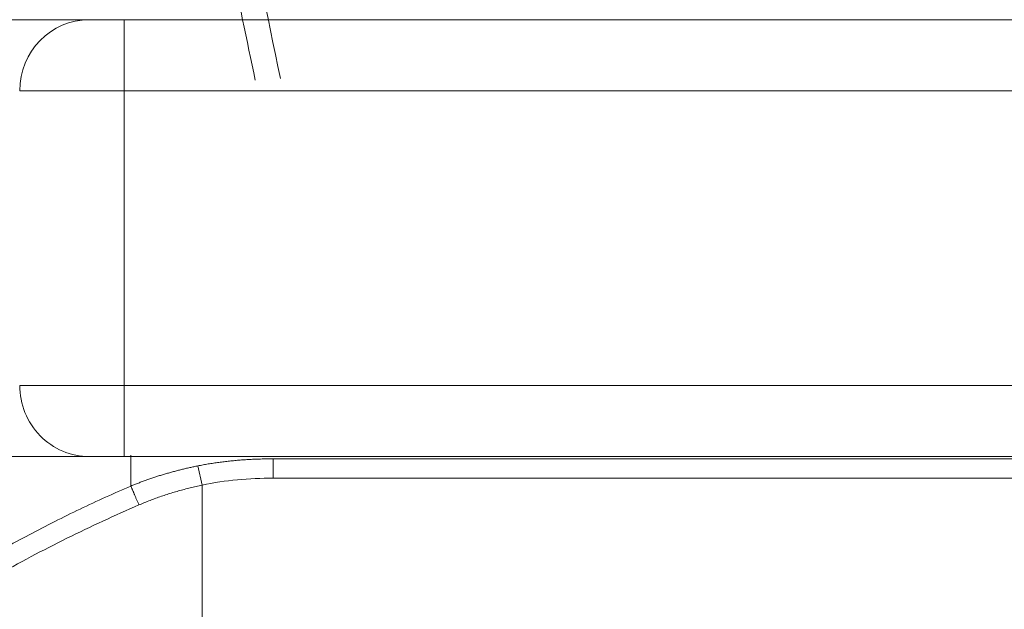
# Model space of a CAD drawing. Header units: millimetres. Extents: x 0 to 594, y 0 to 420.
# Tile 354 of 420: x 305.94 to 312.86, y 342.73 to 346.87. Entities that reach past the tile are written whole.
import ezdxf

# ---------------------------------------------------------------- set-up
doc = ezdxf.new("R2010")
doc.units = ezdxf.units.MM
doc.layers.add('1', color=7, linetype='Continuous', true_color=0xffffff)

msp = doc.modelspace()

# ---------------------------------------------------------------- linework, layer by layer
at = {"layer": '1', "color": 155, "linetype": 'Continuous', "lineweight": 13}
for p, q in [((305.6678, 346.8714), (306.4284, 346.8714)), ((306.4284, 346.8714), (306.6731, 346.8714)), ((306.6731, 346.8714), (318.9172, 346.8714)), ((306.6731, 346.3714), (306.6731, 346.8714)), ((306.6731, 346.3714), (305.9389, 346.3714)), ((318.9172, 346.3714), (306.6731, 346.3714)), ((306.6731, 346.3714), (306.6731, 344.303)), ((305.9389, 344.303), (306.6731, 344.303)), ((306.6731, 344.303), (306.6731, 343.803)), ((306.6731, 344.303), (318.9172, 344.303)), ((306.4284, 343.803), (305.6678, 343.803)), ((306.6731, 343.803), (306.4284, 343.803)), ((318.9172, 343.803), (306.6731, 343.803)), ((307.1916, 343.7375), (307.2204, 343.6021)), ((307.2204, 342.9733), (307.2204, 342.5214))]:
    msp.add_line(p, q, dxfattribs=at)
for centre, start_param, end_param in [((306.4284, 346.3714), 0, 1.570796), ((306.4284, 344.303), 1.570796, 3.141593)]:
    msp.add_ellipse(centre, major_axis=(0, 0.5), ratio=0.97898, start_param=start_param, end_param=end_param, dxfattribs=at)
for points, knots in [([(319.7, 356.5755), (319.2341, 356.5809), (318.302, 356.5917), (316.9233, 356.5978), (315.565, 356.5969), (314.2283, 356.5888), (312.8947, 356.5737), (311.6504, 356.5526), (310.5836, 356.5301), (309.7823, 356.5104), (309.2493, 356.4914), (308.8712, 356.4741), (308.5651, 356.4126), (308.2467, 356.3126), (307.9426, 356.1746), (307.5614, 355.945), (307.1374, 355.579), (306.7349, 355.0436), (306.4953, 354.5394), (306.364, 354.115), (306.2996, 353.8041), (306.2645, 353.5043), (306.2551, 353.2516), (306.2614, 353.031), (306.2769, 352.8425), (306.302, 352.6524), (306.3599, 352.3514), (306.4491, 351.9406), (306.5574, 351.4182), (306.6669, 350.896), (306.776, 350.3735), (306.9081, 349.7417), (307.0628, 349.0002), (307.2402, 348.1491), (307.4175, 347.2975), (307.5356, 346.7296), (307.5947, 346.4456)], [0, 0, 0, 0, 0.062697, 0.125441, 0.185537, 0.245496, 0.30532, 0.365011, 0.412973, 0.44892, 0.472854, 0.484784, 0.49979, 0.514709, 0.529624, 0.544641, 0.574526, 0.604419, 0.634318, 0.649267, 0.664252, 0.677056, 0.689915, 0.698306, 0.706792, 0.715393, 0.724133, 0.748084, 0.772038, 0.795995, 0.819955, 0.843918, 0.882919, 0.921933, 0.96096, 1, 1, 1, 1]), ([(319.7, 356.4066), (318.7817, 356.4189), (317.8633, 356.4258), (316.0266, 356.4296), (315.1083, 356.4265), (313.9603, 356.4163), (313.7307, 356.414), (313.2716, 356.4087), (313.042, 356.4057), (312.5828, 356.3991), (312.2385, 356.3937), (311.8367, 356.3865), (311.6646, 356.3832), (311.5498, 356.381), (311.4924, 356.3799), (311.2055, 356.3741), (310.8612, 356.3666), (310.4595, 356.357), (310.2586, 356.352), (310.1726, 356.3499), (310.1152, 356.3484), (310.0865, 356.3477), (309.943, 356.3442), (309.8283, 356.3415), (309.6561, 356.3375), (309.57, 356.3354), (309.484, 356.3332), (309.4409, 356.3321), (309.4266, 356.3317), (309.3979, 356.3309), (309.3692, 356.3302), (309.3405, 356.3293), (309.3118, 356.3285), (309.2975, 356.328), (309.2545, 356.3265), (309.1971, 356.3243), (309.14, 356.3213), (309.0971, 356.3187), (309.0829, 356.3177), (309.0544, 356.3156), (309.0401, 356.3145), (308.9975, 356.3109), (308.9691, 356.308), (308.9267, 356.303), (308.9125, 356.3012), (308.8843, 356.2974), (308.8702, 356.2953), (308.8281, 356.2888), (308.786, 356.2816), (308.7441, 356.2733), (308.7162, 356.2676), (308.7022, 356.2647), (308.6326, 356.2493), (308.5773, 356.2353), (308.4946, 356.2115), (308.4672, 356.2031), (308.4329, 356.192), (308.4261, 356.1897), (308.4124, 356.1851), (308.4056, 356.1828), (308.3851, 356.1758), (308.3716, 356.171), (308.2499, 356.127), (308.1456, 356.0811), (307.9441, 355.977), (307.847, 355.9187), (307.7299, 355.8383), (307.7067, 355.8219), (307.6608, 355.7882), (307.6152, 355.7538), (307.565, 355.7133), (307.5375, 355.6902), (307.5265, 355.6809), (307.521, 355.6763), (307.5046, 355.6622), (307.4937, 355.6528), (307.44, 355.6053), (307.3983, 355.5662), (307.3176, 355.4859), (307.2785, 355.4447), (307.203, 355.3603), (307.1665, 355.3171), (307.096, 355.2286), (307.062, 355.1834), (307.0128, 355.1141), (306.9967, 355.0908), (306.9652, 355.0436), (306.9497, 355.0198), (306.9041, 354.9476), (306.875, 354.8984), (306.8401, 354.8358), (306.8332, 354.8232), (306.8196, 354.7979), (306.7994, 354.7599), (306.7543, 354.6705), (306.7189, 354.5928), (306.6857, 354.5144), (306.675, 354.4881), (306.6542, 354.4354), (306.6442, 354.4089), (306.6151, 354.3291), (306.5972, 354.2754), (306.564, 354.1672), (306.5488, 354.1126), (306.5211, 354.0026), (306.5087, 353.9471), (306.4921, 353.8632), (306.4843, 353.8211), (306.4761, 353.7716), (306.4728, 353.7504), (306.4707, 353.7362), (306.4696, 353.7291), (306.4603, 353.6652), (306.4535, 353.6084), (306.4429, 353.4948), (306.439, 353.4381), (306.4341, 353.3247), (306.4331, 353.268), (306.4339, 353.1547), (306.4357, 353.0981), (306.4396, 353.0273), (306.4404, 353.0132), (306.4423, 352.9849), (306.4433, 352.9708), (306.4466, 352.9283), (306.4491, 352.9001), (306.4534, 352.8577), (306.455, 352.8435), (306.4583, 352.8153), (306.4636, 352.7729), (306.4698, 352.7305), (306.4788, 352.6741), (306.4837, 352.6459), (306.4915, 352.6035), (306.4941, 352.5894), (306.4995, 352.5612), (306.5023, 352.5471), (306.5078, 352.519), (306.5107, 352.5049), (306.5164, 352.4767), (306.5249, 352.4345), (306.5337, 352.3924), (306.5454, 352.3362), (306.5513, 352.308), (306.563, 352.2518), (306.5926, 352.1113), (306.6223, 351.9709), (306.6578, 351.8023), (306.6697, 351.7461), (306.6873, 351.6617), (306.6932, 351.6336), (306.705, 351.5774), (306.7344, 351.4368), (306.7637, 351.2962), (306.8341, 350.9588), (306.881, 350.7338), (306.9397, 350.4526), (306.9515, 350.3964), (306.975, 350.2839), (306.9867, 350.2276), (307.022, 350.0589), (307.0924, 349.7214), (307.1629, 349.3839), (307.2568, 348.9338), (307.3036, 348.7087), (307.3974, 348.2586), (307.538, 347.5833), (307.6784, 346.9079), (307.7719, 346.4575)], [0, 0, 0, 0, 0.125, 0.125, 0.25, 0.25, 0.28125, 0.28125, 0.3125, 0.3125, 0.34375, 0.359375, 0.367187, 0.367187, 0.375, 0.375, 0.40625, 0.421875, 0.429687, 0.433594, 0.433594, 0.4375, 0.4375, 0.453125, 0.453125, 0.460937, 0.464844, 0.464844, 0.466797, 0.466797, 0.46875, 0.470703, 0.470703, 0.472656, 0.472656, 0.476562, 0.480469, 0.480469, 0.482422, 0.482422, 0.484375, 0.484375, 0.488281, 0.488281, 0.490234, 0.490234, 0.492187, 0.492187, 0.496094, 0.498047, 0.498047, 0.5, 0.5, 0.507812, 0.507812, 0.511719, 0.511719, 0.512695, 0.512695, 0.513672, 0.513672, 0.515625, 0.515625, 0.53125, 0.53125, 0.546875, 0.546875, 0.550781, 0.550781, 0.554687, 0.558594, 0.55957, 0.55957, 0.560547, 0.560547, 0.5625, 0.5625, 0.570312, 0.570312, 0.578125, 0.578125, 0.585937, 0.585937, 0.59375, 0.59375, 0.597656, 0.597656, 0.601562, 0.601562, 0.609375, 0.609375, 0.611328, 0.611328, 0.613281, 0.617187, 0.625, 0.625, 0.628906, 0.628906, 0.632812, 0.632812, 0.640625, 0.640625, 0.648437, 0.648437, 0.65625, 0.65625, 0.660156, 0.662109, 0.663086, 0.663086, 0.664062, 0.664062, 0.671875, 0.671875, 0.679687, 0.679687, 0.6875, 0.6875, 0.695312, 0.695312, 0.697266, 0.697266, 0.699219, 0.699219, 0.703125, 0.703125, 0.705078, 0.705078, 0.707031, 0.710937, 0.710937, 0.714844, 0.714844, 0.716797, 0.716797, 0.71875, 0.71875, 0.720703, 0.720703, 0.722656, 0.726562, 0.726562, 0.730469, 0.730469, 0.734375, 0.75, 0.75, 0.757812, 0.757812, 0.761719, 0.761719, 0.765625, 0.78125, 0.78125, 0.8125, 0.8125, 0.820312, 0.820312, 0.828125, 0.828125, 0.84375, 0.875, 0.875, 0.90625, 0.90625, 0.9375, 1, 1, 1, 1]), ([(307.1916, 343.7375), (307.2037, 343.7398), (307.2278, 343.7446), (307.2643, 343.751), (307.3011, 343.7568), (307.3381, 343.7622), (307.3753, 343.767), (307.4128, 343.7713), (307.4505, 343.775), (307.4884, 343.7782), (307.5266, 343.7809), (307.565, 343.7831), (307.6035, 343.7848), (307.6423, 343.786), (307.6813, 343.7868), (307.7073, 343.7868), (307.7204, 343.7869)], [0, 0, 0, 0, 0.069331, 0.138965, 0.208911, 0.279173, 0.349758, 0.420671, 0.491915, 0.563493, 0.635406, 0.707656, 0.780241, 0.853162, 0.926416, 1, 1, 1, 1]), ([(307.7204, 343.7869), (310.2215, 343.7869), (312.7252, 343.7868), (316.5176, 343.7868), (317.8108, 343.7868), (319.1011, 343.7868)], [0, 0, 0, 0, 0.658572, 0.658572, 1, 1, 1, 1]), ([(306.7204, 343.5958), (306.7292, 343.5994), (306.7467, 343.6066), (306.7733, 343.6169), (306.8, 343.627), (306.8269, 343.6368), (306.854, 343.6463), (306.8812, 343.6555), (306.9086, 343.6645), (306.9362, 343.6731), (306.964, 343.6814), (306.9919, 343.6895), (307.0199, 343.6972), (307.0482, 343.7047), (307.0765, 343.7118), (307.1051, 343.7187), (307.1338, 343.7253), (307.1626, 343.7315), (307.1819, 343.7355), (307.1916, 343.7375)], [0, 0, 0, 0, 0.057765, 0.115638, 0.173624, 0.231728, 0.289956, 0.348313, 0.406804, 0.465434, 0.524206, 0.583126, 0.642198, 0.701424, 0.76081, 0.820357, 0.88007, 0.93995, 1, 1, 1, 1]), ([(307.2204, 343.6021), (307.2064, 343.5991), (307.1786, 343.5931), (307.1371, 343.5833), (307.096, 343.5728), (307.0552, 343.5617), (307.0146, 343.5498), (306.9744, 343.5372), (306.9345, 343.5239), (306.8948, 343.5098), (306.8554, 343.495), (306.8162, 343.4795), (306.7904, 343.4685), (306.7774, 343.463)], [0, 0, 0, 0, 0.091957, 0.183544, 0.274814, 0.365818, 0.456609, 0.547242, 0.637773, 0.728256, 0.81875, 0.909312, 1, 1, 1, 1]), ([(319.1012, 343.6515), (319.0558, 343.6515), (319.0105, 343.6515), (317.7204, 343.6515), (316.4734, 343.6515), (313.9763, 343.6515), (312.7262, 343.6515), (310.2242, 343.6515), (308.9724, 343.6515), (307.7205, 343.6515)], [0, 0, 0, 0, 0.012, 0.012, 0.341333, 0.341333, 0.670667, 0.670667, 1, 1, 1, 1]), ([(303.1098, 340.9193), (303.1609, 340.9791), (303.2627, 341.0981), (303.4202, 341.2712), (303.5801, 341.4393), (303.7427, 341.6021), (303.9077, 341.7598), (304.0748, 341.9122), (304.244, 342.0596), (304.4149, 342.2017), (304.5875, 342.3388), (304.7615, 342.4708), (304.9367, 342.5977), (305.1131, 342.7195), (305.2903, 342.8364), (305.4683, 342.9482), (305.6468, 343.0552), (305.8257, 343.1572), (306.0047, 343.2544), (306.1838, 343.3469), (306.3627, 343.4345), (306.5412, 343.5178), (306.6609, 343.5699), (306.7204, 343.5958)], [0, 0, 0, 0, 0.052179, 0.103937, 0.15527, 0.206176, 0.256649, 0.306685, 0.356275, 0.405411, 0.454087, 0.502295, 0.55003, 0.597286, 0.644056, 0.690331, 0.736107, 0.781379, 0.826142, 0.870392, 0.914123, 0.957328, 1, 1, 1, 1]), ([(306.7774, 343.463), (306.6927, 343.4257), (306.5224, 343.3507), (306.2695, 343.2293), (306.017, 343.1003), (305.6867, 342.92), (305.2829, 342.6786), (304.7666, 342.3308), (304.2246, 341.9143), (303.6657, 341.4207), (303.3254, 341.0579), (303.1541, 340.8752)], [0, 0, 0, 0, 0.061524, 0.123589, 0.186396, 0.250154, 0.374102, 0.499969, 0.66603, 0.831859, 1, 1, 1, 1])]:
    msp.add_open_spline(points, degree=3, knots=knots, dxfattribs=at)
for points in [[(306.7204, 343.8137), (306.7204, 343.7434), (306.7204, 343.6707), (306.7204, 343.5958)], [(307.7205, 343.6515), (307.5522, 343.6515), (307.3853, 343.6371), (307.2204, 343.6021)], [(307.2204, 343.6021), (307.2204, 343.3925), (307.2204, 343.1829), (307.2204, 342.9733)]]:
    msp.add_open_spline(points, degree=3, dxfattribs=at)
for points, weights in [([(307.7204, 343.7869), (307.7205, 343.725), (307.7205, 343.6515)], [1, 0.959322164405, 1]), ([(306.7204, 343.5958), (306.7453, 343.5362), (306.7774, 343.463)], [0.999999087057, 0.952421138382, 0.999999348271])]:
    msp.add_rational_spline(points, weights, degree=2, dxfattribs=at)

doc.saveas('drawing.dxf')
